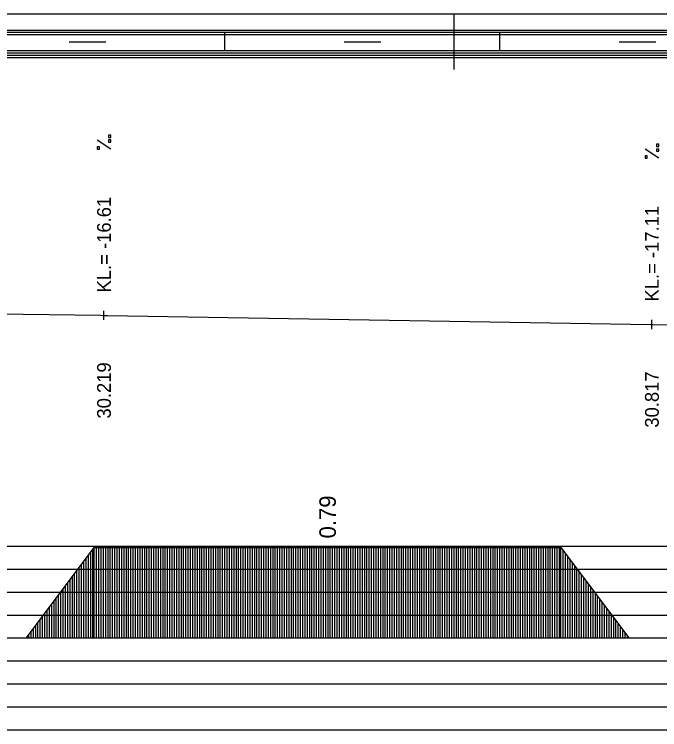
# Model space of a CAD drawing. Extents: x 2 to 10148, y 0 to 380.
# Drawn here: x 3312 to 3382.4, y 302 to 380 of the extents above; entities that cross this region are included whole.
import ezdxf

# ---------------------------------------------------------------- set-up
doc = ezdxf.new("R2010")
doc.units = 0
for name, color, linetype in [('NIVELETA_CARA', 7, 'Continuous'), ('NIVELETA_TEXT', 7, 'Continuous'), ('RAM', 7, 'Continuous'), ('ZRYCHL_CARA_C', 7, 'Continuous'), ('ZRYCHL_RASTR', 7, 'Continuous'), ('ZRYCHL_TEXT', 7, 'Continuous')]:
    doc.layers.add(name, color=color, linetype=linetype)

msp = doc.modelspace()

# ---------------------------------------------------------------- linework, layer by layer
at = {"layer": 'NIVELETA_CARA'}
for p, q in [((3304.107, 347.435), (3321.438, 347.18)), ((3321.438, 347.18), (3321.813, 347.175)), ((3321.813, 346.675), (3321.813, 347.675)), ((3321.813, 347.175), (3322.188, 347.168)), ((3322.188, 347.168), (3381.483, 346.184)), ((3381.584, 345.682), (3381.584, 346.682)), ((3381.483, 346.184), (3381.584, 346.182)), ((3381.584, 346.182), (3381.685, 346.18)), ((3381.685, 346.18), (3421.916, 345.492))]:
    msp.add_line(p, q, dxfattribs=at)
at = {"layer": 'NIVELETA_TEXT'}
for p, q in [((3322.561, 366.818), (3322.313, 366.818)), ((3322.313, 366.818), (3322.313, 366.575)), ((3322.561, 366.57), (3322.561, 366.818)), ((3322.56, 365.302), (3321.066, 366.292)), ((3322.313, 366.575), (3322.318, 366.57)), ((3322.313, 366.57), (3322.561, 366.57)), ((3322.561, 366.307), (3322.313, 366.307)), ((3322.313, 366.307), (3322.313, 366.064)), ((3322.313, 366.064), (3322.318, 366.059)), ((3322.313, 366.059), (3322.561, 366.059)), ((3322.561, 366.059), (3322.561, 366.307)), ((3382.332, 365.825), (3382.085, 365.825)), ((3382.085, 365.825), (3382.085, 365.582)), ((3382.332, 365.578), (3382.332, 365.825)), ((3321.313, 365.549), (3321.066, 365.549)), ((3321.066, 365.549), (3321.066, 365.306)), ((3321.066, 365.306), (3321.071, 365.302)), ((3321.066, 365.302), (3321.313, 365.302)), ((3321.313, 365.302), (3321.313, 365.549)), ((3382.331, 364.309), (3380.837, 365.3)), ((3382.085, 365.582), (3382.09, 365.578)), ((3382.085, 365.578), (3382.332, 365.578)), ((3382.332, 365.314), (3382.085, 365.314)), ((3382.085, 365.314), (3382.085, 365.071)), ((3382.085, 365.071), (3382.09, 365.066)), ((3382.085, 365.066), (3382.332, 365.066)), ((3382.332, 365.066), (3382.332, 365.314)), ((3381.085, 364.557), (3380.837, 364.557)), ((3380.837, 364.557), (3380.837, 364.314)), ((3380.837, 364.314), (3380.842, 364.309)), ((3380.837, 364.309), (3381.085, 364.309)), ((3381.085, 364.309), (3381.085, 364.557))]:
    msp.add_line(p, q, dxfattribs=at)
at = {"layer": 'RAM'}
for p, q in [((4045.764, 380), (3155.54, 380)), ((3360, 374), (3360, 380)), ((4045.764, 378.25), (3155.54, 378.25)), ((4045.764, 378), (3155.54, 378)), ((4045.764, 377.75), (3155.54, 377.75)), ((3335, 376), (3335, 378)), ((3365, 376), (3365, 378)), ((3318, 377), (3322, 377)), ((3348, 377), (3352, 377)), ((3378, 377), (3382, 377)), ((4045.764, 376), (3155.54, 376)), ((4045.764, 375.75), (3155.54, 375.75)), ((4045.764, 375.5), (3155.54, 375.5)), ((4045.764, 375.25), (3155.54, 375.25))]:
    msp.add_line(p, q, dxfattribs=at)
at = {"layer": 'ZRYCHL_CARA_C'}
for p, q in [((3313.36, 312), (3320.752, 321.852)), ((3320.61, 312), (3320.61, 321.663)), ((3320.752, 312), (3320.752, 321.852)), ((3320.752, 321.852), (3371.664, 321.852)), ((3321.002, 312), (3321.002, 321.852)), ((3321.252, 312), (3321.252, 321.852)), ((3321.502, 312), (3321.502, 321.852)), ((3321.752, 312), (3321.752, 321.852)), ((3322.002, 312), (3322.002, 321.852)), ((3322.252, 312), (3322.252, 321.852)), ((3322.502, 312), (3322.502, 321.852)), ((3322.752, 312), (3322.752, 321.852)), ((3323.002, 312), (3323.002, 321.852)), ((3323.252, 312), (3323.252, 321.852)), ((3323.502, 312), (3323.502, 321.852)), ((3323.752, 312), (3323.752, 321.852)), ((3324.002, 312), (3324.002, 321.852)), ((3324.252, 312), (3324.252, 321.852)), ((3324.502, 312), (3324.502, 321.852)), ((3324.752, 312), (3324.752, 321.852)), ((3325.002, 312), (3325.002, 321.852)), ((3325.252, 312), (3325.252, 321.852)), ((3325.502, 312), (3325.502, 321.852)), ((3325.752, 312), (3325.752, 321.852)), ((3326.002, 312), (3326.002, 321.852)), ((3326.252, 312), (3326.252, 321.852)), ((3326.502, 312), (3326.502, 321.852)), ((3326.752, 312), (3326.752, 321.852)), ((3327.002, 312), (3327.002, 321.852)), ((3327.252, 312), (3327.252, 321.852)), ((3327.502, 312), (3327.502, 321.852)), ((3327.752, 312), (3327.752, 321.852)), ((3328.002, 312), (3328.002, 321.852)), ((3328.252, 312), (3328.252, 321.852)), ((3328.502, 312), (3328.502, 321.852)), ((3328.752, 312), (3328.752, 321.852)), ((3329.002, 312), (3329.002, 321.852)), ((3329.252, 312), (3329.252, 321.852)), ((3329.502, 312), (3329.502, 321.852)), ((3329.752, 312), (3329.752, 321.852)), ((3330.002, 312), (3330.002, 321.852)), ((3330.252, 312), (3330.252, 321.852)), ((3330.502, 312), (3330.502, 321.852)), ((3330.752, 312), (3330.752, 321.852)), ((3331.002, 312), (3331.002, 321.852)), ((3331.252, 312), (3331.252, 321.852)), ((3331.502, 312), (3331.502, 321.852)), ((3331.752, 312), (3331.752, 321.852)), ((3332.002, 312), (3332.002, 321.852)), ((3332.252, 312), (3332.252, 321.852)), ((3332.502, 312), (3332.502, 321.852)), ((3332.752, 312), (3332.752, 321.852)), ((3333.002, 312), (3333.002, 321.852)), ((3333.252, 312), (3333.252, 321.852)), ((3333.502, 312), (3333.502, 321.852)), ((3333.752, 312), (3333.752, 321.852)), ((3334.002, 312), (3334.002, 321.852)), ((3334.252, 312), (3334.252, 321.852)), ((3334.502, 312), (3334.502, 321.852)), ((3334.752, 312), (3334.752, 321.852)), ((3335.002, 312), (3335.002, 321.852)), ((3335.252, 312), (3335.252, 321.852)), ((3335.502, 312), (3335.502, 321.852)), ((3335.752, 312), (3335.752, 321.852)), ((3336.002, 312), (3336.002, 321.852)), ((3336.252, 312), (3336.252, 321.852)), ((3336.502, 312), (3336.502, 321.852)), ((3336.752, 312), (3336.752, 321.852)), ((3337.002, 312), (3337.002, 321.852)), ((3337.252, 312), (3337.252, 321.852)), ((3337.502, 312), (3337.502, 321.852)), ((3337.752, 312), (3337.752, 321.852)), ((3338.002, 312), (3338.002, 321.852)), ((3338.252, 312), (3338.252, 321.852)), ((3338.502, 312), (3338.502, 321.852)), ((3338.752, 312), (3338.752, 321.852)), ((3339.002, 312), (3339.002, 321.852)), ((3339.252, 312), (3339.252, 321.852)), ((3339.502, 312), (3339.502, 321.852)), ((3339.752, 312), (3339.752, 321.852)), ((3340.002, 312), (3340.002, 321.852)), ((3340.252, 312), (3340.252, 321.852)), ((3340.502, 312), (3340.502, 321.852)), ((3340.752, 312), (3340.752, 321.852)), ((3341.002, 312), (3341.002, 321.852)), ((3341.252, 312), (3341.252, 321.852)), ((3341.502, 312), (3341.502, 321.852)), ((3341.752, 312), (3341.752, 321.852)), ((3342.002, 312), (3342.002, 321.852)), ((3342.252, 312), (3342.252, 321.852)), ((3342.502, 312), (3342.502, 321.852)), ((3342.752, 312), (3342.752, 321.852)), ((3343.002, 312), (3343.002, 321.852)), ((3343.252, 312), (3343.252, 321.852)), ((3343.502, 312), (3343.502, 321.852)), ((3343.752, 312), (3343.752, 321.852)), ((3344.002, 312), (3344.002, 321.852)), ((3344.252, 312), (3344.252, 321.852)), ((3344.502, 312), (3344.502, 321.852)), ((3344.752, 312), (3344.752, 321.852)), ((3345.002, 312), (3345.002, 321.852)), ((3345.252, 312), (3345.252, 321.852)), ((3345.502, 312), (3345.502, 321.852)), ((3345.752, 312), (3345.752, 321.852)), ((3346.002, 312), (3346.002, 321.852)), ((3346.252, 312), (3346.252, 321.852)), ((3346.502, 312), (3346.502, 321.852)), ((3346.752, 312), (3346.752, 321.852)), ((3347.002, 312), (3347.002, 321.852)), ((3347.252, 312), (3347.252, 321.852)), ((3347.502, 312), (3347.502, 321.852)), ((3347.752, 312), (3347.752, 321.852)), ((3348.002, 312), (3348.002, 321.852)), ((3348.252, 312), (3348.252, 321.852)), ((3348.502, 312), (3348.502, 321.852)), ((3348.752, 312), (3348.752, 321.852)), ((3349.002, 312), (3349.002, 321.852)), ((3349.252, 312), (3349.252, 321.852)), ((3349.502, 312), (3349.502, 321.852)), ((3349.752, 312), (3349.752, 321.852)), ((3350.002, 312), (3350.002, 321.852)), ((3350.252, 312), (3350.252, 321.852)), ((3350.502, 312), (3350.502, 321.852)), ((3350.752, 312), (3350.752, 321.852)), ((3351.002, 312), (3351.002, 321.852)), ((3351.252, 312), (3351.252, 321.852)), ((3351.502, 312), (3351.502, 321.852)), ((3351.752, 312), (3351.752, 321.852)), ((3352.002, 312), (3352.002, 321.852)), ((3352.252, 312), (3352.252, 321.852)), ((3352.502, 312), (3352.502, 321.852)), ((3352.752, 312), (3352.752, 321.852)), ((3353.002, 312), (3353.002, 321.852)), ((3353.252, 312), (3353.252, 321.852)), ((3353.502, 312), (3353.502, 321.852)), ((3353.752, 312), (3353.752, 321.852)), ((3354.002, 312), (3354.002, 321.852)), ((3354.252, 312), (3354.252, 321.852)), ((3354.502, 312), (3354.502, 321.852)), ((3354.752, 312), (3354.752, 321.852)), ((3355.002, 312), (3355.002, 321.852)), ((3355.252, 312), (3355.252, 321.852)), ((3355.502, 312), (3355.502, 321.852)), ((3355.752, 312), (3355.752, 321.852)), ((3356.002, 312), (3356.002, 321.852)), ((3356.252, 312), (3356.252, 321.852)), ((3356.502, 312), (3356.502, 321.852)), ((3356.752, 312), (3356.752, 321.852)), ((3357.002, 312), (3357.002, 321.852)), ((3357.252, 312), (3357.252, 321.852)), ((3357.502, 312), (3357.502, 321.852)), ((3357.752, 312), (3357.752, 321.852)), ((3358.002, 312), (3358.002, 321.852)), ((3358.252, 312), (3358.252, 321.852)), ((3358.502, 312), (3358.502, 321.852)), ((3358.752, 312), (3358.752, 321.852)), ((3359.002, 312), (3359.002, 321.852)), ((3359.252, 312), (3359.252, 321.852)), ((3359.502, 312), (3359.502, 321.852)), ((3359.752, 312), (3359.752, 321.852)), ((3360.002, 312), (3360.002, 321.852)), ((3360.252, 312), (3360.252, 321.852)), ((3360.502, 312), (3360.502, 321.852)), ((3360.752, 312), (3360.752, 321.852)), ((3361.002, 312), (3361.002, 321.852)), ((3361.252, 312), (3361.252, 321.852)), ((3361.502, 312), (3361.502, 321.852)), ((3361.752, 312), (3361.752, 321.852)), ((3362.002, 312), (3362.002, 321.852)), ((3362.252, 312), (3362.252, 321.852)), ((3362.502, 312), (3362.502, 321.852)), ((3362.752, 312), (3362.752, 321.852)), ((3363.002, 312), (3363.002, 321.852)), ((3363.252, 312), (3363.252, 321.852)), ((3363.502, 312), (3363.502, 321.852)), ((3363.752, 312), (3363.752, 321.852)), ((3364.002, 312), (3364.002, 321.852)), ((3364.252, 312), (3364.252, 321.852)), ((3364.502, 312), (3364.502, 321.852)), ((3364.752, 312), (3364.752, 321.852)), ((3365.002, 312), (3365.002, 321.852)), ((3365.252, 312), (3365.252, 321.852)), ((3365.502, 312), (3365.502, 321.852)), ((3365.752, 312), (3365.752, 321.852)), ((3366.002, 312), (3366.002, 321.852)), ((3366.252, 312), (3366.252, 321.852)), ((3366.502, 312), (3366.502, 321.852)), ((3366.752, 312), (3366.752, 321.852)), ((3367.002, 312), (3367.002, 321.852)), ((3367.252, 312), (3367.252, 321.852)), ((3367.502, 312), (3367.502, 321.852)), ((3367.752, 312), (3367.752, 321.852)), ((3368.002, 312), (3368.002, 321.852)), ((3368.252, 312), (3368.252, 321.852)), ((3368.502, 312), (3368.502, 321.852)), ((3368.752, 312), (3368.752, 321.852)), ((3369.002, 312), (3369.002, 321.852)), ((3369.252, 312), (3369.252, 321.852)), ((3369.502, 312), (3369.502, 321.852)), ((3369.752, 312), (3369.752, 321.852)), ((3370.002, 312), (3370.002, 321.852)), ((3370.252, 312), (3370.252, 321.852)), ((3370.502, 312), (3370.502, 321.852)), ((3370.752, 312), (3370.752, 321.852)), ((3371.002, 312), (3371.002, 321.852)), ((3371.252, 312), (3371.252, 321.852)), ((3371.502, 312), (3371.502, 321.852)), ((3371.664, 312), (3371.664, 321.852)), ((3371.664, 321.852), (3379.056, 312)), ((3371.914, 312), (3371.914, 321.519)), ((3319.86, 312), (3319.86, 320.663)), ((3320.11, 312), (3320.11, 320.997)), ((3320.36, 312), (3320.36, 321.33)), ((3372.164, 312), (3372.164, 321.186)), ((3372.414, 312), (3372.414, 320.853)), ((3319.36, 312), (3319.36, 319.997)), ((3319.61, 312), (3319.61, 320.33)), ((3372.664, 312), (3372.664, 320.519)), ((3372.914, 312), (3372.914, 320.186)), ((3373.164, 312), (3373.164, 319.853)), ((3318.86, 312), (3318.86, 319.331)), ((3319.11, 312), (3319.11, 319.664)), ((3373.414, 312), (3373.414, 319.52)), ((3373.664, 312), (3373.664, 319.187)), ((3318.11, 312), (3318.11, 318.331)), ((3318.36, 312), (3318.36, 318.664)), ((3318.61, 312), (3318.61, 318.997)), ((3373.914, 312), (3373.914, 318.853)), ((3374.164, 312), (3374.164, 318.52)), ((3317.61, 312), (3317.61, 317.665)), ((3317.86, 312), (3317.86, 317.998)), ((3374.414, 312), (3374.414, 318.187)), ((3374.664, 312), (3374.664, 317.854)), ((3374.914, 312), (3374.914, 317.521)), ((3317.11, 312), (3317.11, 316.998)), ((3317.36, 312), (3317.36, 317.331)), ((3375.164, 312), (3375.164, 317.187)), ((3375.414, 312), (3375.414, 316.854)), ((3316.36, 312), (3316.36, 315.999)), ((3316.61, 312), (3316.61, 316.332)), ((3316.86, 312), (3316.86, 316.665)), ((3375.664, 312), (3375.664, 316.521)), ((3375.914, 312), (3375.914, 316.188)), ((3315.86, 312), (3315.86, 315.332)), ((3316.11, 312), (3316.11, 315.665)), ((3376.164, 312), (3376.164, 315.855)), ((3376.414, 312), (3376.414, 315.521)), ((3376.664, 312), (3376.664, 315.188)), ((3315.36, 312), (3315.36, 314.666)), ((3315.61, 312), (3315.61, 314.999)), ((3376.914, 312), (3376.914, 314.855)), ((3377.164, 312), (3377.164, 314.522)), ((3314.61, 312), (3314.61, 313.666)), ((3314.86, 312), (3314.86, 313.999)), ((3315.11, 312), (3315.11, 314.332)), ((3377.414, 312), (3377.414, 314.189)), ((3377.664, 312), (3377.664, 313.855)), ((3314.11, 312), (3314.11, 313)), ((3314.36, 312), (3314.36, 313.333)), ((3377.914, 312), (3377.914, 313.522)), ((3378.164, 312), (3378.164, 313.189)), ((3378.414, 312), (3378.414, 312.856)), ((3155.54, 312), (4045.764, 312)), ((3313.61, 312), (3313.61, 312.333)), ((3313.86, 312), (3313.86, 312.666)), ((3378.664, 312), (3378.664, 312.522)), ((3378.914, 312), (3378.914, 312.189))]:
    msp.add_line(p, q, dxfattribs=at)
at = {"layer": 'ZRYCHL_RASTR'}
for p, q in [((3262, 322), (3458, 322)), ((3262, 319.5), (3458, 319.5)), ((3262, 317), (3458, 317)), ((3262, 314.5), (3458, 314.5)), ((3262, 309.5), (3458, 309.5)), ((3262, 307), (3458, 307)), ((3262, 304.5), (3458, 304.5)), ((3262, 302), (3458, 302))]:
    msp.add_line(p, q, dxfattribs=at)

# ---------------------------------------------------------------- texts
at = {"layer": 'NIVELETA_TEXT'}
for s, p in [('KL.= -16.61', (3322.563, 349.675)), ('KL.= -17.11', (3382.334, 348.682)), ('30.219', (3322.563, 335.925)), ('30.817', (3382.334, 334.932))]:
    msp.add_text(s, height=1.5, rotation=90, dxfattribs=at).set_placement(p)
at = {"layer": 'ZRYCHL_TEXT'}
msp.add_text('0.79', height=1.8, rotation=90, dxfattribs=at).set_placement((3347.108, 322.852))

doc.saveas('drawing.dxf')
